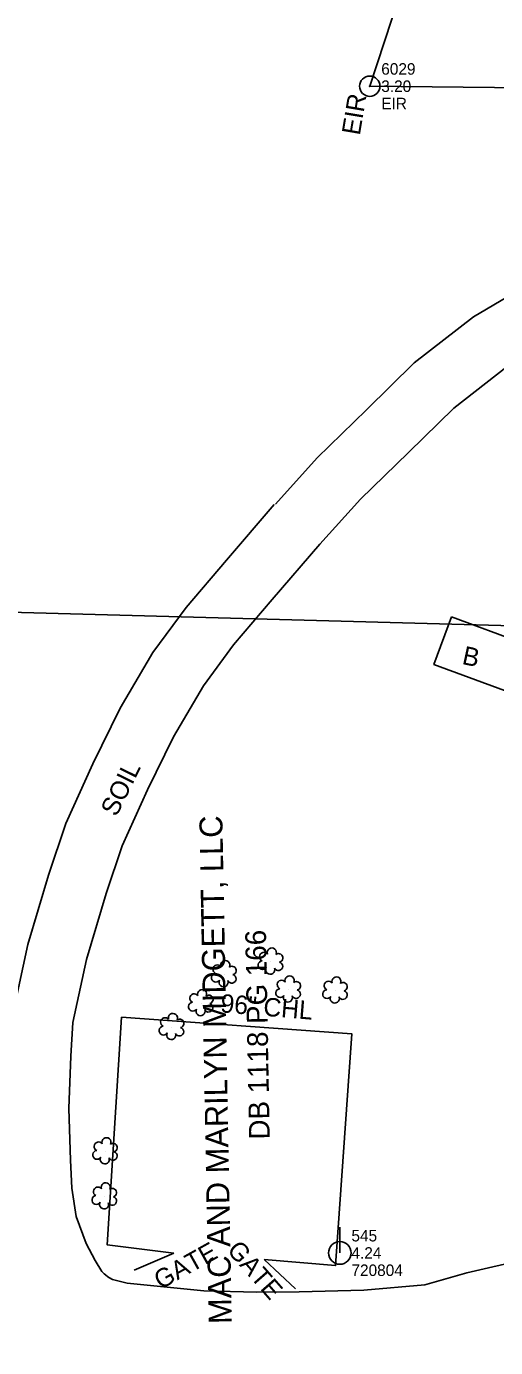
# Model space of a CAD drawing. Extents: x 3040896 to 3051146, y 687568 to 732976.
# Drawn here: x 3049804 to 3049905.8, y 691022.9 to 691309.6 of the extents above; entities that cross this region are included whole.
import ezdxf

# ---------------------------------------------------------------- set-up
doc = ezdxf.new("R2010")
doc.units = 0
for name, color, linetype in [('Default', 7, 'Continuous'), ('Exist Building', 7, 'Continuous'), ('Exist Building Text', 7, 'Continuous'), ('Exist Other Culture Fence Line', 7, 'Continuous'), ('Exist Other Culture Fence Line Text', 7, 'Continuous'), ('Exist Other Culture Gate', 7, 'Continuous'), ('Exist Other Culture Gate Text', 7, 'Continuous'), ('Exist Property Deed Book Text', 7, 'Continuous'), ('Exist Property Iron Pin CELL', 7, 'Continuous'), ('Exist Property Iron Pin Cogo Comment', 7, 'Continuous'), ('Exist Property Iron Pin Cogo Elevation', 7, 'Continuous'), ('Exist Property Iron Pin Cogo Number', 7, 'Continuous'), ('Exist Property Iron Pin Text', 7, 'Continuous'), ('Exist Property Line', 7, 'Continuous'), ('Exist Property Owner Text', 7, 'Continuous'), ('Exist Roads Soil', 7, 'Continuous'), ('Exist Roads Soil Text', 7, 'Continuous'), ('Exist Utilities Power Pole CELL', 7, 'Continuous'), ('Exist Utilities Power Pole Cogo Comment', 7, 'Continuous'), ('Exist Utilities Power Pole Cogo Elevation', 7, 'Continuous'), ('Exist Utilities Power Pole Cogo Number', 7, 'Continuous'), ('Exist Vegetation Shrub CELL', 7, 'Continuous'), ('Prop Horizontal Alignment', 7, 'Continuous')]:
    doc.layers.add(name, color=color, linetype=linetype)

# ---------------------------------------------------------------- blocks, each defined once
blk = doc.blocks.new('EXIST UTILITIES POWER POLE')
at = {"layer": 'Exist Utilities Power Pole CELL'}
for q in [(0, 0.1125), (0, 0)]:
    blk.add_line((0, 0), q, dxfattribs=at)
blk.add_circle((0, 0), 0.049, dxfattribs=at)
blk = doc.blocks.new('EXIST PROPERTY IRON PIN')
at = {"layer": 'Exist Property Iron Pin CELL'}
for radius in [0.0441, 0.00141]:
    blk.add_circle((0, 0), radius, dxfattribs=at)

msp = doc.modelspace()

# ---------------------------------------------------------------- linework, layer by layer
at = {"layer": 'Default'}
msp.add_arc((3049568.82, 691046.89), 534, 341.451, 92.5145, dxfattribs=at)
at = {"layer": 'Exist Building'}
msp.add_lwpolyline([(3049896.25, 691181.43), (3049911.54, 691175.82), (3049907.75, 691165.51), (3049892.47, 691171.12)], close=True, dxfattribs=at)
at = {"layer": 'Exist Other Culture Fence Line'}
msp.add_lwpolyline([(3049855.62, 691042.03), (3049871.13, 691040.71), (3049874.62, 691091.01), (3049824.69, 691094.59), (3049821.55, 691045.17), (3049836.01, 691043.42)], dxfattribs=at)
at = {"layer": 'Exist Other Culture Gate'}
for points in [[(3049836.01, 691043.42), (3049827.39, 691039.71)], [(3049855.62, 691042.03), (3049862.41, 691035.67)]]:
    msp.add_lwpolyline(points, dxfattribs=at)
at = {"layer": 'Exist Property Line'}
for p, q in [((3049878.53, 691296.59), (3049925.46, 691438.75)), ((3049983.7, 691295.51), (3049878.53, 691296.59)), ((3050121.92, 691173.78), (3049771.62, 691183.26))]:
    msp.add_line(p, q, dxfattribs=at)
at = {"layer": 'Exist Roads Soil'}
for points in [[(3050003.2, 691260.65), (3049983.5, 691260.88), (3049968.27, 691260.78), (3049952.82, 691260.25), (3049937.85, 691259.66), (3049926.68, 691258.09), (3049912.7, 691253.39), (3049901.06, 691246.56), (3049888.21, 691236.54), (3049877.84, 691226.4), (3049867.15, 691215.97), (3049858.1, 691205.94)], [(3050003.05, 691247.68), (3049983.46, 691247.9), (3049968.53, 691247.81), (3049953.3, 691247.29), (3049939.01, 691246.72), (3049929.68, 691245.41), (3049918.11, 691241.52), (3049908.36, 691235.8), (3049896.76, 691226.76), (3049886.91, 691217.12), (3049876.5, 691206.97), (3049867.73, 691197.25)], [(3049800.74, 691057.38), (3049800.48, 691063.04), (3049800.05, 691074.85), (3049800.56, 691086.79), (3049801.07, 691095.26), (3049804.32, 691110.33), (3049808.79, 691125.4), (3049812.57, 691136.6), (3049818.4, 691149.54), (3049824.36, 691161.63), (3049831.49, 691173.75), (3049838.7, 691183.51), (3049847.41, 691193.77), (3049857.78, 691205.82)], [(3049820.36, 691039.43), (3049818.92, 691041.82), (3049817, 691045.48), (3049814.8, 691051.35), (3049813.88, 691057.48), (3049813.6, 691063.58), (3049813.19, 691074.81), (3049813.67, 691086.12), (3049814.12, 691093.47), (3049817.05, 691107.08), (3049821.31, 691121.43), (3049824.81, 691131.79), (3049830.28, 691143.94), (3049835.93, 691155.4), (3049842.46, 691166.5), (3049848.99, 691175.35), (3049857.39, 691185.24), (3049867.73, 691197.25)], [(3049863.23, 691034.99), (3049877.22, 691035.38), (3049890.49, 691036.55), (3049899.63, 691039.13), (3049912.51, 691042.06), (3049923.69, 691044.52), (3049929.46, 691045.81), (3049931.15, 691049.21), (3049932.56, 691057.37), (3049934.46, 691067.45), (3049937.57, 691077.65), (3049940.39, 691084.57), (3049943.09, 691090.76), (3049945.32, 691095.4), (3049948.05, 691101.78), (3049950.15, 691108.43), (3049950.03, 691117.14), (3049949.39, 691122.62), (3049947.1, 691126.2), (3049942.51, 691130.56)], [(3049822.04, 691038.06), (3049821.68, 691038.29), (3049821.16, 691038.69), (3049820.88, 691038.92), (3049820.36, 691039.43)], [(3049863.23, 691034.99), (3049854.04, 691034.91), (3049842.56, 691035.2), (3049825.85, 691036.9), (3049822.67, 691037.66), (3049822.04, 691038.06)]]:
    msp.add_lwpolyline(points, dxfattribs=at)
at = {"layer": 'Exist Vegetation Shrub CELL'}
for p, q in [((3049857.06, 691106.58), (3049857.06, 691106.58)), ((3049846.94, 691103.85), (3049846.94, 691103.85)), ((3049860.91, 691100.53), (3049860.91, 691100.53)), ((3049871.07, 691100.32), (3049871.07, 691100.32)), ((3049841.93, 691097.57), (3049841.93, 691097.57)), ((3049835.58, 691092.38), (3049835.58, 691092.38)), ((3049821.16, 691065.42), (3049821.16, 691065.42)), ((3049821, 691055.65), (3049821, 691055.65))]:
    msp.add_line(p, q, dxfattribs=at)
for centre, radius, start, end in [((3049847.17, 691105.89), 0.99, 334.8391, 200.4717), ((3049855.26, 691105.88), 0.955, 95.1099, 327.9534), ((3049855.58, 691107.71), 0.968, 35.8908, 245.4216), ((3049857.29, 691108.62), 0.99, 334.8391, 200.4717), ((3049858.74, 691107.45), 0.929, 284.4567, 126.0861), ((3049845.14, 691103.15), 0.955, 95.1099, 327.9534), ((3049845.46, 691104.98), 0.968, 35.8908, 245.4216), ((3049848.62, 691104.72), 0.929, 284.4567, 126.0861), ((3049856.94, 691104.9), 0.984, 151.2797, 21.387), ((3049858.7, 691105.65), 0.937, 204.9913, 73.4601), ((3049846.81, 691102.17), 0.984, 151.2797, 21.387), ((3049848.58, 691102.92), 0.937, 204.9913, 73.4601), ((3049859.42, 691101.65), 0.968, 35.8908, 245.4216), ((3049861.13, 691102.57), 0.99, 334.8391, 200.4717), ((3049862.58, 691101.4), 0.929, 284.4567, 126.0861), ((3049869.59, 691101.44), 0.968, 35.8908, 245.4216), ((3049871.3, 691102.36), 0.99, 334.8391, 200.4717), ((3049872.75, 691101.19), 0.929, 284.4567, 126.0861), ((3049840.44, 691098.7), 0.968, 35.8908, 245.4216), ((3049842.15, 691099.61), 0.99, 334.8391, 200.4717), ((3049843.6, 691098.44), 0.929, 284.4567, 126.0861), ((3049859.11, 691099.82), 0.955, 95.1099, 327.9534), ((3049860.78, 691098.84), 0.984, 151.2797, 21.387), ((3049862.54, 691099.6), 0.937, 204.9913, 73.4601), ((3049869.27, 691099.61), 0.955, 95.1099, 327.9534), ((3049870.95, 691098.63), 0.984, 151.2797, 21.387), ((3049872.71, 691099.39), 0.937, 204.9913, 73.4601), ((3049835.81, 691094.42), 0.99, 334.8391, 200.4717), ((3049840.13, 691096.87), 0.955, 95.1099, 327.9534), ((3049841.8, 691095.89), 0.984, 151.2797, 21.387), ((3049843.56, 691096.64), 0.937, 204.9913, 73.4601), ((3049833.78, 691091.68), 0.955, 95.1099, 327.9534), ((3049834.1, 691093.51), 0.968, 35.8908, 245.4216), ((3049837.25, 691093.25), 0.929, 284.4567, 126.0861), ((3049835.45, 691090.7), 0.984, 151.2797, 21.387), ((3049837.22, 691091.45), 0.937, 204.9913, 73.4601), ((3049819.68, 691066.55), 0.968, 35.8908, 245.4216), ((3049821.39, 691067.46), 0.99, 334.8391, 200.4717), ((3049822.83, 691066.29), 0.929, 284.4567, 126.0861), ((3049819.36, 691064.72), 0.955, 95.1099, 327.9534), ((3049821.03, 691063.74), 0.984, 151.2797, 21.387), ((3049822.8, 691064.49), 0.937, 204.9913, 73.4601), ((3049821.23, 691057.69), 0.99, 334.8391, 200.4717), ((3049819.2, 691054.94), 0.955, 95.1099, 327.9534), ((3049819.52, 691056.77), 0.968, 35.8908, 245.4216), ((3049822.64, 691054.72), 0.937, 204.9913, 73.4601), ((3049822.68, 691056.52), 0.929, 284.4567, 126.0861), ((3049820.88, 691053.96), 0.984, 151.2797, 21.387)]:
    msp.add_arc(centre, radius, start, end, dxfattribs=at)
at = {"layer": 'Prop Horizontal Alignment'}
msp.add_arc((3049568.82, 691046.89), 534, 341.451, 92.5147, dxfattribs=at)

# ---------------------------------------------------------------- block references
at = {"layer": 'Exist Property Iron Pin CELL', "xscale": 50, "yscale": 50}
msp.add_blockref('EXIST PROPERTY IRON PIN', (3049878.53, 691296.59), dxfattribs=at)
at = {"layer": 'Exist Utilities Power Pole CELL', "xscale": 50, "yscale": 50}
msp.add_blockref('EXIST UTILITIES POWER POLE', (3049872.06, 691043.44), dxfattribs=at)

# ---------------------------------------------------------------- texts
at = {"layer": 'Exist Building Text'}
msp.add_text('B', height=4, rotation=347.8443, dxfattribs=at).set_placement((3049898.39, 691171.26))
at = {"layer": 'Exist Other Culture Fence Line Text'}
msp.add_text('96" CHL', height=4, rotation=355.3868, dxfattribs=at).set_placement((3049846.03, 691095.66))
at = {"layer": 'Exist Other Culture Gate Text'}
for rotation, p in [(29.1161, (3049833.14, 691035.44)), (311.1677, (3049847.37, 691043.93))]:
    msp.add_text('GATE', height=4, rotation=rotation, dxfattribs=at).set_placement(p)
at = {"layer": 'Exist Property Deed Book Text'}
msp.add_text('DB 1118 PG 166', height=4.5, rotation=91.0656, dxfattribs=at).set_placement((3049856.84, 691068.09))
at = {"layer": 'Exist Property Iron Pin Cogo Comment'}
msp.add_text('EIR', height=2.5, dxfattribs=at).set_placement((3049881.03, 691291.59))
at = {"layer": 'Exist Property Iron Pin Cogo Elevation'}
msp.add_text('3.20', height=2.5, dxfattribs=at).set_placement((3049881.03, 691295.34))
at = {"layer": 'Exist Property Iron Pin Cogo Number'}
msp.add_text('6029', height=2.5, dxfattribs=at).set_placement((3049881.03, 691299.09))
at = {"layer": 'Exist Property Iron Pin Text'}
msp.add_text('EIR', height=4, rotation=80.4698, dxfattribs=at).set_placement((3049876.37, 691285.8))
at = {"layer": 'Exist Property Owner Text'}
msp.add_text('MAC AND MARILYN MIDGETT, LLC', height=5, rotation=91.0656, dxfattribs=at).set_placement((3049848.59, 691028.07))
at = {"layer": 'Exist Roads Soil Text'}
msp.add_text('SOIL', height=4, rotation=63.7778, dxfattribs=at).set_placement((3049823.55, 691137.91))
at = {"layer": 'Exist Utilities Power Pole Cogo Comment'}
msp.add_text('720804', height=2.5, dxfattribs=at).set_placement((3049874.56, 691038.44))
at = {"layer": 'Exist Utilities Power Pole Cogo Elevation'}
msp.add_text('4.24', height=2.5, dxfattribs=at).set_placement((3049874.56, 691042.19))
at = {"layer": 'Exist Utilities Power Pole Cogo Number'}
msp.add_text('545', height=2.5, dxfattribs=at).set_placement((3049874.56, 691045.94))

doc.saveas('drawing.dxf')
